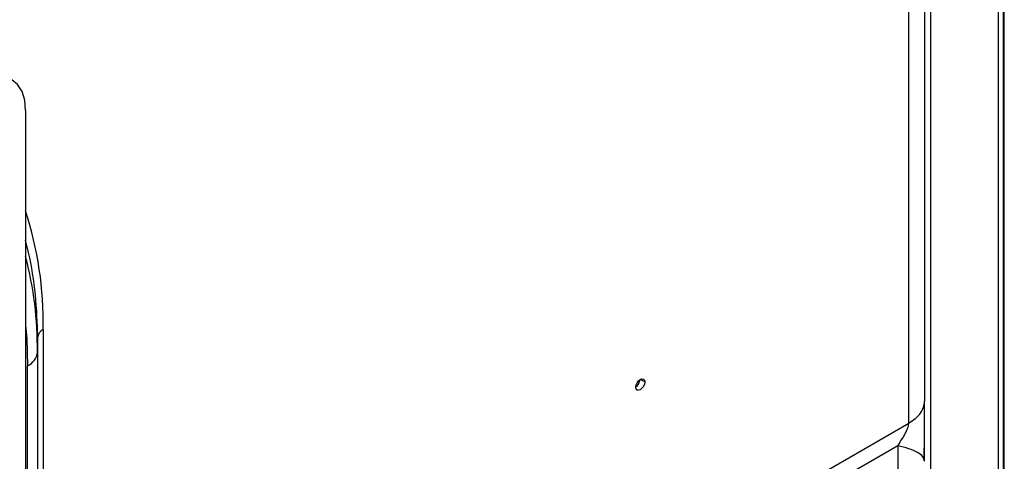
# Model space of a CAD drawing. Header units: millimetres. Extents: x 0 to 1118, y 0 to 864.
# Tile 307 of 309: x 1008 to 1026, y 757 to 765. Entities that reach past the tile are written whole.
import ezdxf

# ---------------------------------------------------------------- set-up
doc = ezdxf.new("R2010")
doc.units = ezdxf.units.MM

msp = doc.modelspace()

# ---------------------------------------------------------------- linework, layer by layer
at = {"color": 7, "linetype": 'Continuous', "lineweight": 25}
for p, q in [((1026.1451, 698.0611), (1026.1451, 790.6467)), ((1026.2518, 698.0068), (1026.2518, 789.8964)), ((1024.759, 783.08), (1024.759, 757.9914)), ((1024.4661, 757.5832), (1024.4661, 782.6718)), ((1007.9458, 763.4307), (1007.9458, 753.224)), ((1008.2766, 759.3348), (1008.2766, 748.6702)), ((1008.1668, 759.1816), (1008.1668, 758.9105)), ((1008.1668, 758.9105), (1008.1668, 747.9748)), ((1007.9837, 747.7197), (1007.9837, 758.6554)), ((1008.6516, 748.4536), (1024.4661, 757.5832)), ((1024.259, 757.1574), (1008.7293, 748.1923)), ((1024.259, 757.1574), (1024.259, 756.0028))]:
    msp.add_line(p, q, dxfattribs=at)
at = {"color": 8, "linetype": 'Continuous', "lineweight": 25}
for p, q in [((1026.2335, 789.8709), (1026.2335, 698.0173)), ((1024.8688, 788.2907), (1024.8688, 697.3262)), ((1008.0016, 760.7744), (1007.9458, 761.0023)), ((1019.5264, 758.3526), (1019.4424, 758.4011))]:
    msp.add_line(p, q, dxfattribs=at)
at = {"color": 7, "linetype": 'Continuous', "lineweight": 25, "flags": 128}
for points in [[(1007.9458, 763.4307), (1007.9288, 763.62), (1007.8785, 763.7825), (1007.7968, 763.9118), (1007.6869, 764.003), (1007.553, 764.0526), (1007.4001, 764.0587), (1007.2343, 764.0211), (1007.0619, 763.9411)], [(1019.3585, 758.2557), (1019.3649, 758.2965), (1019.3831, 758.3385), (1019.4103, 758.3752), (1019.4425, 758.4011), (1019.4746, 758.4123), (1019.5018, 758.407), (1019.52, 758.3861), (1019.5264, 758.3526)], [(1019.5264, 758.3526), (1019.52, 758.3119), (1019.5018, 758.2699), (1019.4746, 758.2331), (1019.4425, 758.2072), (1019.4103, 758.196), (1019.3831, 758.2013), (1019.3649, 758.2223), (1019.3585, 758.2557)]]:
    msp.add_lwpolyline(points, dxfattribs=at)
at = {"color": 8, "linetype": 'Continuous', "lineweight": 25, "flags": 128}
msp.add_lwpolyline([(1007.9458, 759.4114), (1007.9669, 759.1638), (1007.9837, 758.6554)], dxfattribs=at)
at = {"color": 8, "linetype": 'Continuous', "lineweight": 25}
for centre, radius, start, end in [((1001.3961, 759.4415), 6.8813, 359.11184, 17.86033), ((1001.3902, 758.9777), 6.7769, 359.43217, 14.68271)]:
    msp.add_arc(centre, radius, start, end, dxfattribs=at)
at = {"color": 7, "linetype": 'Continuous', "lineweight": 25}
for centre, radius, start, end in [((1000.9777, 759.241), 7.1893, 359.52673, 12.31461), ((1008.3544, 759.1629), 0.1886, 114.37531, 174.30537), ((1007.854, 758.9417), 0.3143, 294.37466, 354.3052), ((1019.2535, 758.4132), 0.185, 304.61534, 355.39004)]:
    msp.add_arc(centre, radius, start, end, dxfattribs=at)
for points in [[(1024.4661, 757.5832), (1024.5098, 757.6114), (1024.5972, 757.6679), (1024.6881, 757.7692), (1024.7479, 757.878), (1024.7553, 757.9536), (1024.759, 757.9914)], [(1024.759, 756.8687), (1024.7524, 756.8978), (1024.7392, 756.956), (1024.6338, 757.0371), (1024.476, 757.1081), (1024.3313, 757.141), (1024.259, 757.1574)]]:
    msp.add_open_spline(points, degree=3, dxfattribs=at)
for points, knots in [([(1024.759, 756.8687), (1024.759, 756.9785), (1024.759, 757.182), (1024.759, 757.4846), (1024.759, 757.7583), (1024.759, 757.9135), (1024.759, 757.9914)], [0, 0, 0, 0, 0.2921884, 0.5413516, 0.7696858, 1, 1, 1, 1]), ([(1024.259, 757.1574), (1024.2829, 757.195), (1024.3206, 757.2545), (1024.3727, 757.3337), (1024.4086, 757.4049), (1024.439, 757.4693), (1024.4593, 757.5345), (1024.4639, 757.5672), (1024.4661, 757.5832)], [0, 0, 0, 0, 0.3008338, 0.4754375, 0.6147131, 0.79286, 0.8985684, 1, 1, 1, 1]), ([(1024.751, 756.9048), (1024.7533, 756.9849), (1024.7579, 757.1484), (1024.7591, 757.3935), (1024.759, 757.5476), (1024.7589, 757.6059)], [0, 0, 0, 0, 0.3742781, 0.7636885, 1, 1, 1, 1])]:
    msp.add_open_spline(points, degree=3, knots=knots, dxfattribs=at)

doc.saveas('drawing.dxf')
